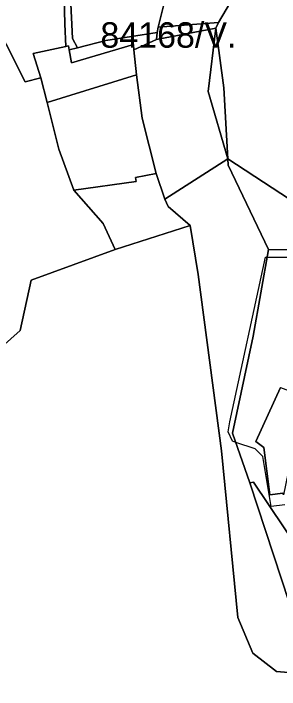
# Model space of a CAD drawing. Extents: x -477304 to -465429, y -1159113 to -1149210.
# Drawn here: x -476001.7 to -475844.7, y -1153787.9 to -1153389.4 of the extents above; entities that cross this region are included whole.
import ezdxf

# ---------------------------------------------------------------- set-up
doc = ezdxf.new("R2010")
doc.units = 0
for name, color, linetype in [('BPEJ_s', 7, 'Continuous'), ('PUPFL_s', 7, 'Continuous'), ('trav_porost_s', 7, 'Continuous')]:
    doc.layers.add(name, color=color, linetype=linetype)

msp = doc.modelspace()

# ---------------------------------------------------------------- linework, layer by layer
at = {"layer": 'BPEJ_s'}
msp.add_lwpolyline([(-475917.31, -1153404.6), (-475930.59, -1153410.82), (-475930.94, -1153407.6), (-475967.53, -1153418.45), (-475968.83, -1153410.81), (-475963.84, -1153409.65), (-475947.11, -1153405.28), (-475916.86, -1153400.59)], close=True, dxfattribs=at)
for points in [[(-475916.86, -1153400.59), (-475917.31, -1153404.6), (-475930.59, -1153410.82), (-475930.94, -1153407.6), (-475967.53, -1153418.45), (-475968.83, -1153410.81), (-475963.84, -1153409.65), (-475947.11, -1153405.28), (-475916.86, -1153400.59)], [(-475841.5, -1153679), (-475849.5, -1153680), (-475854.5, -1153650.5), (-475859, -1153646), (-475870.46, -1153642.18), (-475872.5, -1153641.5), (-475875, -1153636), (-475874, -1153630), (-475853, -1153533), (-475851.96, -1153533), (-475751, -1153533)], [(-475841.5, -1153679), (-475849.5, -1153680), (-475854.5, -1153650.5), (-475859, -1153646), (-475870.46, -1153642.18), (-475872.5, -1153641.5), (-475875, -1153636), (-475874, -1153630), (-475853, -1153533), (-475851.96, -1153533), (-475751, -1153533)]]:
    msp.add_lwpolyline(points, dxfattribs=at)
at = {"layer": 'PUPFL_s'}
for points in [[(-475841.21, -1153325.99), (-475851.63, -1153345.16), (-475880.77, -1153394.71), (-475916.24, -1153397.48), (-475904.69, -1153350.78), (-475899.11, -1153337.23), (-475843.62, -1153314.39)], [(-476041.47, -1153331.29), (-475972.76, -1153341.58), (-475971.33, -1153395.47), (-475970.71, -1153408.74), (-475990.14, -1153412.95), (-475985.47, -1153427.23), (-475994.88, -1153429.59), (-476005.9, -1153407.45), (-476022.35, -1153373.44)], [(-475947.11, -1153405.28), (-475963.84, -1153409.65), (-475966.9, -1153404.13), (-475969.13, -1153354.73), (-475969.58, -1153341.17), (-475941.27, -1153337.49), (-475896.83, -1153331.71), (-475899.11, -1153337.23), (-475904.69, -1153350.78), (-475916.24, -1153397.48), (-475916.86, -1153400.59)], [(-475969.13, -1153354.73), (-475966.9, -1153404.13), (-475963.84, -1153409.65), (-475968.83, -1153410.81), (-475969.23, -1153408.42), (-475970.71, -1153408.74), (-475971.33, -1153395.47), (-475972.76, -1153341.58), (-475969.58, -1153341.17)], [(-475916.24, -1153397.48), (-475880.77, -1153394.71), (-475882.33, -1153398.08), (-475917.31, -1153404.6), (-475916.86, -1153400.59)], [(-475929, -1153425.46), (-475930.59, -1153410.82), (-475917.31, -1153404.6), (-475882.33, -1153398.08), (-475886.78, -1153435.3), (-475875.17, -1153475.08), (-475912.4, -1153498.87), (-475917.56, -1153483.75), (-475925.78, -1153451.1)], [(-475886.78, -1153435.3), (-475882.33, -1153398.08), (-475877.59, -1153433.1), (-475875.17, -1153475.08)], [(-475930.59, -1153410.82), (-475929, -1153425.46), (-475981.79, -1153441.83), (-475985.47, -1153427.23), (-475990.14, -1153412.95), (-475970.71, -1153408.74), (-475969.23, -1153408.42), (-475968.83, -1153410.81), (-475967.53, -1153418.45), (-475930.94, -1153407.6)], [(-475925.78, -1153451.1), (-475917.56, -1153483.75), (-475929.76, -1153485.99), (-475929.21, -1153488.3), (-475966.1, -1153493.56), (-475974.93, -1153469.29), (-475981.79, -1153441.83), (-475929, -1153425.46)], [(-475860.13, -1153579.58), (-475872.32, -1153636.78), (-475862.21, -1153666.07), (-475825.03, -1153779.08), (-475846.52, -1153777.32), (-475860.49, -1153766.45), (-475869.26, -1153745.4), (-475879, -1153647.09), (-475892.72, -1153543.15), (-475897.34, -1153514.33), (-475910.3, -1153503.15), (-475912.4, -1153498.87), (-475875.17, -1153475.08), (-475874.89, -1153478.85), (-475851.17, -1153528.5)], [(-475799.43, -1153519.25), (-475740.15, -1153504.46), (-475653.63, -1153476.63), (-475651.06, -1153483.16), (-475678.61, -1153492.97), (-475728.44, -1153509.73), (-475722.59, -1153519.2), (-475727.29, -1153530.74), (-475792.49, -1153528.95), (-475851.17, -1153528.5), (-475874.89, -1153478.85), (-475875.17, -1153475.08), (-475822.83, -1153509.17)], [(-475897.34, -1153514.33), (-475941.59, -1153528.51), (-475948.79, -1153513.24), (-475966.1, -1153493.56), (-475929.21, -1153488.3), (-475929.76, -1153485.99), (-475917.56, -1153483.75), (-475912.4, -1153498.87), (-475910.3, -1153503.15)], [(-475858.69, -1153641.76), (-475844.11, -1153609.9), (-475830.23, -1153614.94), (-475842.24, -1153673.19), (-475842.66, -1153672.16), (-475850.33, -1153673.17), (-475854.01, -1153645.2)], [(-475772.23, -1153753.44), (-475769.04, -1153773.27), (-475803.37, -1153778.4), (-475825.03, -1153779.08), (-475862.21, -1153666.07), (-475860.03, -1153665.68), (-475823.48, -1153720.08), (-475808.77, -1153736.65), (-475793.21, -1153751.6)]]:
    msp.add_lwpolyline(points, close=True, dxfattribs=at)
for points in [[(-475659.25, -1153346.36), (-475684.71, -1153410.17), (-475673.48, -1153417.57), (-475670.42, -1153419.59), (-475684.2, -1153425.47), (-475713.78, -1153431.01), (-475687.79, -1153459.15), (-475668.41, -1153458.08), (-475632.36, -1153451.19), (-475626.84, -1153448.33), (-475623.93, -1153450.13), (-475596.78, -1153457.97), (-475653.63, -1153476.63), (-475740.15, -1153504.46), (-475799.43, -1153519.25), (-475822.83, -1153509.17), (-475875.17, -1153475.08), (-475877.59, -1153433.1), (-475882.33, -1153398.08), (-475880.77, -1153394.71), (-475851.63, -1153345.16)], [(-476005.9, -1153407.45), (-475994.88, -1153429.59), (-475985.47, -1153427.23), (-475981.79, -1153441.83), (-475974.93, -1153469.29), (-475966.1, -1153493.56), (-475948.79, -1153513.24), (-475941.59, -1153528.51), (-475991.17, -1153546.59), (-475997.76, -1153576.14), (-476034.71, -1153609.09)], [(-476034.71, -1153609.09), (-475997.76, -1153576.14), (-475991.17, -1153546.59), (-475941.59, -1153528.51), (-475897.34, -1153514.33), (-475892.72, -1153543.15), (-475879, -1153647.09), (-475869.26, -1153745.4), (-475860.49, -1153766.45), (-475846.52, -1153777.32), (-475825.03, -1153779.08), (-475814.63, -1153935.2), (-475814.03, -1153985.87), (-475825.65, -1154044.41)], [(-475823.48, -1153720.08), (-475860.03, -1153665.68), (-475862.21, -1153666.07), (-475872.32, -1153636.78), (-475860.13, -1153579.58), (-475851.17, -1153528.5), (-475792.49, -1153528.95)], [(-475844.11, -1153609.9), (-475858.69, -1153641.76), (-475854.01, -1153645.2), (-475850.33, -1153673.17), (-475842.66, -1153672.16)]]:
    msp.add_lwpolyline(points, dxfattribs=at)
at = {"layer": 'trav_porost_s'}
msp.add_lwpolyline([(-475968.83, -1153410.81), (-475963.84, -1153409.65), (-475947.11, -1153405.28), (-475916.86, -1153400.59), (-475917.31, -1153404.6), (-475930.59, -1153410.82), (-475930.94, -1153407.6), (-475967.53, -1153418.45)], close=True, dxfattribs=at)

# ---------------------------------------------------------------- texts
at = {"layer": 'BPEJ_s'}
msp.add_text('84168/V.', height=15, dxfattribs=at).set_placement((-475950.38, -1153409.52))

doc.saveas('drawing.dxf')
